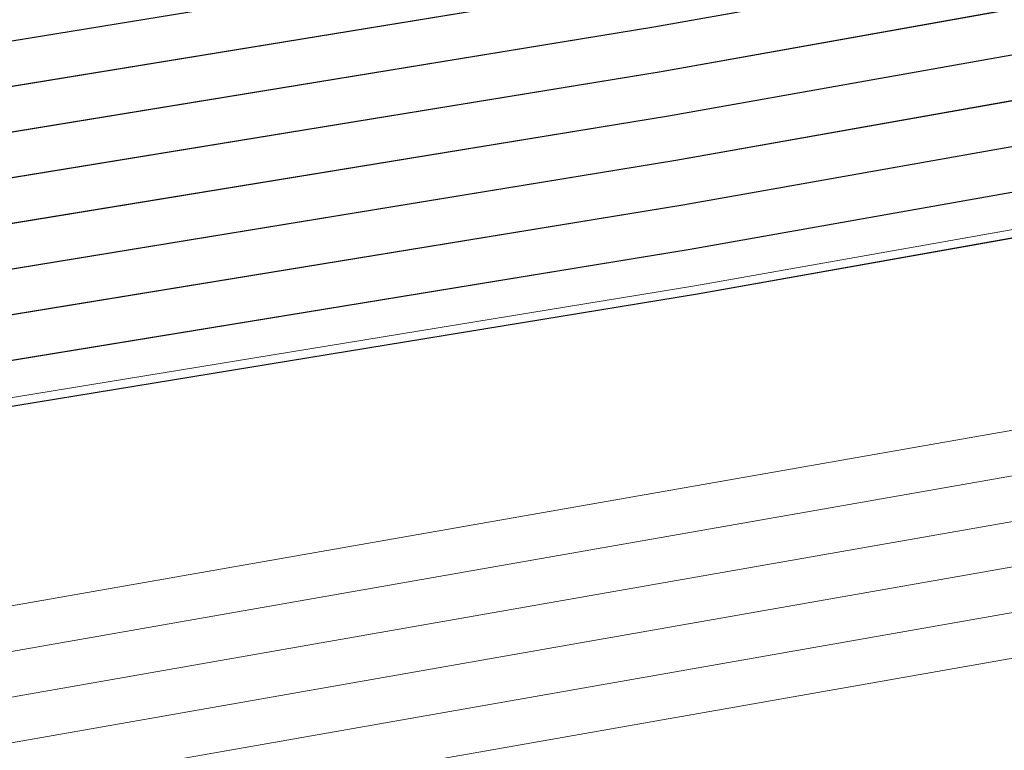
# Model space of a CAD drawing. Header units: metres. Extents: x -502 to 161, y -108 to 174.
# Tile 490 of 656: x -70.314 to -69.23, y -18.084 to -17.279. Entities that reach past the tile are written whole.
import ezdxf

# ---------------------------------------------------------------- set-up
doc = ezdxf.new("R2010")
doc.units = ezdxf.units.M
doc.header["$LTSCALE"] = 0.1
for name, color, linetype in [('BRI31-005.05-5p02-Koordinierung Lageplan 4. BA ZOB West 2022-06-15', 7, 'Continuous'), ('BRI31-005.06-5f07-Koordinierung Lageplan 4. BA ZOB Fernbusbahnh', 7, 'Continuous'), ('BRI32-005.02-5f05-Koordinierung Schemaplan 4 BA ZOB Teilbereich', 7, 'Continuous'), ('BRI32-005.03-5f06-Koordinierung Schemaplan 4 BA ZOB Teilbereich 2 Ost - Bahnhofsallee 2023-01-21', 7, 'Continuous')]:
    doc.layers.add(name, color=color, linetype=linetype)

msp = doc.modelspace()

# ---------------------------------------------------------------- linework, layer by layer
at = {"layer": 'BRI31-005.05-5p02-Koordinierung Lageplan 4. BA ZOB West 2022-06-15', "color": 250, "linetype": 'Continuous', "lineweight": 25, "true_color": 0x333333, "transparency": 33554687, "flags": 128}
for points in [[(-179.1357, -29.7394), (-178.2047, -29.9074), (-176.5237, -30.3244), (-174.8367, -30.8434), (-162.8247, -32.5154), (-157.1227, -33.4214), (-150.6707, -32.1644), (-150.3757, -32.1054), (-126.7397, -27.5954), (-121.8107, -26.6854), (-104.5117, -23.3154), (-93.6067, -21.1744), (-88.8337, -20.4444), (-81.6527, -19.0944), (-75.3827, -18.1294), (-69.6317, -17.1894), (-64.2647, -16.2324), (-63.2977, -15.6984), (-62.6077, -15.0894), (-62.1947, -14.8414), (-59.6597, -14.3864), (-59.3767, -14.3364), (-55.6447, -13.7064)], [(-55.6367, -13.7554), (-59.3687, -14.3854), (-59.6507, -14.4354), (-62.1767, -14.8894), (-62.5777, -15.1304), (-63.2687, -15.7394), (-64.2477, -16.2804), (-69.6237, -17.2384), (-75.3737, -18.1784), (-81.6437, -19.1434), (-88.8257, -20.4934), (-93.5977, -21.2234), (-104.5017, -23.3644), (-121.8007, -26.7344), (-126.7307, -27.6444), (-150.3667, -32.1544), (-150.6607, -32.2134), (-157.1217, -33.4724), (-162.8317, -32.5644), (-174.8437, -30.8934), (-176.5357, -30.3734), (-178.2147, -29.9564), (-179.1357, -29.7904)], [(-55.6287, -13.8044), (-59.3607, -14.4344), (-59.6427, -14.4844), (-62.1587, -14.9374), (-62.5477, -15.1714), (-63.2397, -15.7804), (-64.2307, -16.3284), (-69.6157, -17.2874), (-75.3647, -18.2274), (-81.6347, -19.1924), (-88.8177, -20.5424), (-93.5887, -21.2724), (-104.4917, -23.4134), (-121.7907, -26.7834), (-126.7217, -27.6934), (-150.3577, -32.2034), (-150.6507, -32.2624), (-157.1207, -33.5234), (-162.8387, -32.6134), (-174.8507, -30.9434), (-176.5477, -30.4224), (-178.2247, -30.0054), (-179.1357, -29.8414)], [(-55.6207, -13.8534), (-59.3527, -14.4834), (-59.6277, -14.5324), (-62.1407, -14.9854), (-62.5177, -15.2124), (-63.2107, -15.8214), (-64.2137, -16.3764), (-69.6077, -17.3364), (-75.3557, -18.2764), (-81.6257, -19.2414), (-88.8097, -20.5914), (-93.5797, -21.3214), (-104.4817, -23.4624), (-121.7807, -26.8324), (-126.7127, -27.7424), (-150.3487, -32.2524), (-150.6407, -32.3114), (-157.1197, -33.5744), (-162.8457, -32.6624), (-174.8577, -30.9934), (-176.5597, -30.4714), (-178.2347, -30.0544), (-179.1357, -29.8924)], [(-55.6127, -13.9024), (-59.3447, -14.5324), (-59.6247, -14.5824), (-62.1227, -15.0334), (-62.4877, -15.2534), (-63.1817, -15.8624), (-64.1967, -16.4244), (-69.5997, -17.3854), (-75.3467, -18.3254), (-81.6167, -19.2904), (-88.8017, -20.6404), (-93.5707, -21.3704), (-104.4717, -23.5114), (-121.7707, -26.8814), (-126.7037, -27.7914), (-150.3397, -32.3014), (-150.6307, -32.3604), (-157.1187, -33.6254), (-162.8527, -32.7114), (-174.8647, -31.0434), (-176.5717, -30.5204), (-178.2447, -30.1034), (-179.1357, -29.9434)], [(-55.6047, -13.9514), (-59.3367, -14.5814), (-62.1047, -15.0814), (-62.4577, -15.2944), (-63.1527, -15.9034), (-64.1797, -16.4724), (-69.5917, -17.4344), (-75.3377, -18.3744), (-81.6077, -19.3394), (-88.7937, -20.6894), (-93.5617, -21.4194), (-104.4617, -23.5604), (-121.7607, -26.9304), (-126.6947, -27.8404), (-150.3307, -32.3504), (-150.6207, -32.4094), (-157.1177, -33.6764), (-162.8597, -32.7604), (-174.8717, -31.0934), (-176.5837, -30.5694), (-178.2547, -30.1524), (-179.1357, -29.9944)], [(-56.5667, -14.3244), (-56.9487, -14.6244), (-57.8377, -15.3484), (-58.3257, -15.4954), (-59.9937, -15.7044), (-61.6697, -15.9144), (-63.7887, -16.4534), (-69.5837, -17.4834), (-75.3287, -18.4234), (-81.5687, -19.5644), (-84.6457, -20.1594), (-93.6297, -21.6994), (-104.3877, -23.8594), (-121.7187, -27.1554), (-122.6217, -27.3224), (-126.1537, -27.9814), (-137.6357, -30.1594), (-150.2927, -32.5534), (-151.8867, -32.8594), (-157.0417, -33.8394), (-163.2567, -32.9244), (-174.3647, -31.3244), (-178.3997, -30.6854)], [(-56.5467, -14.3734), (-56.9177, -14.6634), (-57.8137, -15.3934), (-58.3107, -15.5434), (-58.9957, -15.6304), (-59.9877, -15.7544), (-61.6607, -15.9634), (-63.7777, -16.5024), (-69.5757, -17.5324), (-75.3197, -18.4724), (-81.5597, -19.6134), (-84.6367, -20.2084), (-93.6207, -21.7484), (-104.3777, -23.9084), (-121.7097, -27.2044), (-122.6127, -27.3714), (-126.1447, -28.0304), (-137.6267, -30.2084), (-150.2837, -32.6024), (-151.8777, -32.9084), (-157.0407, -33.8904), (-163.2637, -32.9734), (-174.3717, -31.3734), (-178.4067, -30.7344)], [(-56.5277, -14.4214), (-56.8867, -14.7024), (-57.7897, -15.4384), (-58.2967, -15.5914), (-58.9897, -15.6804), (-59.9817, -15.8044), (-61.6517, -16.0124), (-63.7667, -16.5514), (-69.5677, -17.5814), (-75.3107, -18.5214), (-81.5507, -19.6624), (-84.6277, -20.2574), (-93.6117, -21.7974), (-104.3677, -23.9574), (-121.7007, -27.2534), (-122.6037, -27.4204), (-126.1357, -28.0794), (-137.6177, -30.2574), (-150.2747, -32.6514), (-151.8687, -32.9574), (-154.1107, -33.3844)]]:
    msp.add_lwpolyline(points, dxfattribs=at)
at = {"layer": 'BRI31-005.05-5p02-Koordinierung Lageplan 4. BA ZOB West 2022-06-15', "color": 35, "linetype": 'Continuous', "lineweight": 13, "true_color": 0x99724c, "transparency": 33554687, "flags": 128}
msp.add_lwpolyline([(-56.5317, -14.4104), (-56.8937, -14.6954), (-57.7937, -15.4294), (-58.2987, -15.5824), (-58.9897, -15.6704), (-59.9837, -15.7944), (-61.6527, -16.0034), (-63.7687, -16.5424), (-69.5707, -17.5724), (-75.3137, -18.5124), (-81.5517, -19.6534), (-84.6287, -20.2484), (-93.6127, -21.7884), (-104.3697, -23.9484)], dxfattribs=at)
at = {"layer": 'BRI31-005.05-5p02-Koordinierung Lageplan 4. BA ZOB West 2022-06-15', "color": 7, "linetype": 'Continuous', "lineweight": 13, "transparency": 33554687, "flags": 128}
for points in [[(-61.4667, -16.5364), (-61.8967, -16.5874), (-64.8047, -17.0724), (-67.0677, -17.3534), (-81.2107, -19.8354), (-82.4137, -20.0454), (-83.9977, -20.3754), (-88.8717, -21.3944), (-93.5607, -22.0544), (-96.7847, -22.7254), (-98.7487, -23.1054), (-104.2927, -24.2564), (-104.8637, -24.3634), (-122.5617, -27.6464), (-126.0927, -28.3114), (-137.5747, -30.4814), (-151.2867, -33.0514), (-152.1117, -33.2054), (-156.9627, -34.1054), (-163.4867, -33.2114), (-174.4007, -31.5814), (-178.4277, -30.8814)], [(-61.4607, -16.5864), (-61.8897, -16.6374), (-64.7977, -17.1214), (-67.0607, -17.4024), (-81.2017, -19.8844), (-82.4047, -20.0944), (-83.9877, -20.4244), (-88.8627, -21.4434), (-93.5517, -22.1034), (-96.7747, -22.7744), (-98.7387, -23.1544), (-104.2827, -24.3054), (-104.8547, -24.4124), (-122.5527, -27.6954), (-126.0837, -28.3604), (-137.5657, -30.5304), (-151.2777, -33.1004), (-152.1027, -33.2544), (-156.9617, -34.1564), (-163.4937, -33.2604), (-174.4077, -31.6304), (-178.4347, -30.9304)], [(-178.4417, -30.9794), (-174.4147, -31.6794), (-163.5007, -33.3094), (-156.9607, -34.2074), (-152.0937, -33.3034), (-151.2687, -33.1494), (-137.5567, -30.5794), (-126.0747, -28.4094), (-122.5437, -27.7444), (-104.8457, -24.4614), (-104.2727, -24.3544), (-98.7287, -23.2034), (-96.7647, -22.8234), (-93.5427, -22.1524), (-88.8537, -21.4924), (-83.9777, -20.4734), (-82.3957, -20.1434), (-81.1927, -19.9334), (-67.0537, -17.4514), (-64.7907, -17.1704), (-61.8827, -16.6874), (-61.4547, -16.6364)], [(-61.4487, -16.6864), (-61.8757, -16.7374), (-64.7837, -17.2194), (-67.0467, -17.5004), (-81.1837, -19.9824), (-82.3867, -20.1924), (-83.9677, -20.5224), (-88.8447, -21.5414), (-93.5337, -22.2014), (-96.7547, -22.8724), (-98.7187, -23.2524), (-104.2627, -24.4034), (-104.8367, -24.5104), (-122.5347, -27.7934), (-126.0657, -28.4584), (-137.5477, -30.6284), (-151.2597, -33.1984), (-152.0847, -33.3524), (-156.9597, -34.2584), (-163.5077, -33.3584), (-174.4217, -31.7284), (-178.4487, -31.0284)], [(-178.4557, -31.0774), (-174.4287, -31.7774), (-163.5147, -33.4074), (-156.9587, -34.3094), (-152.0757, -33.4014), (-151.2507, -33.2474), (-137.5387, -30.6774), (-126.0567, -28.5074), (-122.5257, -27.8424), (-104.8277, -24.5594), (-104.2527, -24.4524), (-98.7087, -23.3014), (-96.7447, -22.9214), (-93.5247, -22.2504), (-88.8357, -21.5904), (-83.9577, -20.5714), (-82.3777, -20.2414), (-81.1747, -20.0314), (-67.0397, -17.5494), (-64.7767, -17.2684), (-61.8687, -16.7874), (-61.4427, -16.7364)], [(-178.4627, -31.1264), (-174.4357, -31.8264), (-163.5217, -33.4564), (-156.9577, -34.3604), (-152.0667, -33.4504), (-151.2417, -33.2964), (-137.5297, -30.7264), (-126.0477, -28.5564), (-122.5167, -27.8914), (-104.8187, -24.6084), (-104.2427, -24.5014), (-98.6987, -23.3504), (-96.7347, -22.9704), (-93.5157, -22.2994), (-88.8267, -21.6394), (-83.9477, -20.6204), (-82.3687, -20.2904), (-81.1657, -20.0804), (-67.0327, -17.5984), (-64.7697, -17.3174), (-61.8617, -16.8374), (-61.4367, -16.7864)]]:
    msp.add_lwpolyline(points, dxfattribs=at)
at = {"layer": 'BRI31-005.06-5f07-Koordinierung Lageplan 4. BA ZOB Fernbusbahnh', "color": 250, "linetype": 'Continuous', "lineweight": 20, "true_color": 0x333333, "transparency": 33554687, "flags": 128}
for points in [[(-179.1357, -29.7394), (-178.2047, -29.9074), (-176.5237, -30.3244), (-174.8367, -30.8434), (-162.8247, -32.5154), (-157.1227, -33.4214), (-150.6707, -32.1644), (-150.3757, -32.1054), (-126.7397, -27.5954), (-121.8107, -26.6854), (-104.5117, -23.3154), (-93.6067, -21.1744), (-88.8337, -20.4444), (-81.6527, -19.0944), (-75.3827, -18.1294), (-69.6317, -17.1894), (-64.2647, -16.2324), (-63.2977, -15.6984), (-62.6077, -15.0894), (-62.1947, -14.8414), (-59.6597, -14.3864), (-59.3767, -14.3364), (-55.6447, -13.7064)], [(-55.6367, -13.7554), (-59.3687, -14.3854), (-59.6507, -14.4354), (-62.1767, -14.8894), (-62.5777, -15.1304), (-63.2687, -15.7394), (-64.2477, -16.2804), (-69.6237, -17.2384), (-75.3737, -18.1784), (-81.6437, -19.1434), (-88.8257, -20.4934), (-93.5977, -21.2234), (-104.5017, -23.3644), (-121.8007, -26.7344), (-126.7307, -27.6444), (-150.3667, -32.1544), (-150.6607, -32.2134), (-157.1217, -33.4724), (-162.8317, -32.5644), (-174.8437, -30.8934), (-176.5357, -30.3734), (-178.2147, -29.9564), (-179.1357, -29.7904)], [(-55.6287, -13.8044), (-59.3607, -14.4344), (-59.6427, -14.4844), (-62.1587, -14.9374), (-62.5477, -15.1714), (-63.2397, -15.7804), (-64.2307, -16.3284), (-69.6157, -17.2874), (-75.3647, -18.2274), (-81.6347, -19.1924), (-88.8177, -20.5424), (-93.5887, -21.2724), (-104.4917, -23.4134), (-121.7907, -26.7834), (-126.7217, -27.6934), (-150.3577, -32.2034), (-150.6507, -32.2624), (-157.1207, -33.5234), (-162.8387, -32.6134), (-174.8507, -30.9434), (-176.5477, -30.4224), (-178.2247, -30.0054), (-179.1357, -29.8414)], [(-55.6207, -13.8534), (-59.3527, -14.4834), (-59.6277, -14.5324), (-62.1407, -14.9854), (-62.5177, -15.2124), (-63.2107, -15.8214), (-64.2137, -16.3764), (-69.6077, -17.3364), (-75.3557, -18.2764), (-81.6257, -19.2414), (-88.8097, -20.5914), (-93.5797, -21.3214), (-104.4817, -23.4624), (-121.7807, -26.8324), (-126.7127, -27.7424), (-150.3487, -32.2524), (-150.6407, -32.3114), (-157.1197, -33.5744), (-162.8457, -32.6624), (-174.8577, -30.9934), (-176.5597, -30.4714), (-178.2347, -30.0544), (-179.1357, -29.8924)], [(-55.6127, -13.9024), (-59.3447, -14.5324), (-59.6247, -14.5824), (-62.1227, -15.0334), (-62.4877, -15.2534), (-63.1817, -15.8624), (-64.1967, -16.4244), (-69.5997, -17.3854), (-75.3467, -18.3254), (-81.6167, -19.2904), (-88.8017, -20.6404), (-93.5707, -21.3704), (-104.4717, -23.5114), (-121.7707, -26.8814), (-126.7037, -27.7914), (-150.3397, -32.3014), (-150.6307, -32.3604), (-157.1187, -33.6254), (-162.8527, -32.7114), (-174.8647, -31.0434), (-176.5717, -30.5204), (-178.2447, -30.1034), (-179.1357, -29.9434)], [(-55.6047, -13.9514), (-59.3367, -14.5814), (-62.1047, -15.0814), (-62.4577, -15.2944), (-63.1527, -15.9034), (-64.1797, -16.4724), (-69.5917, -17.4344), (-75.3377, -18.3744), (-81.6077, -19.3394), (-88.7937, -20.6894), (-93.5617, -21.4194), (-104.4617, -23.5604), (-121.7607, -26.9304), (-126.6947, -27.8404), (-150.3307, -32.3504), (-150.6207, -32.4094), (-157.1177, -33.6764), (-162.8597, -32.7604), (-174.8717, -31.0934), (-176.5837, -30.5694), (-178.2547, -30.1524), (-179.1357, -29.9944)], [(-56.5667, -14.3244), (-56.9487, -14.6244), (-57.8377, -15.3484), (-58.3257, -15.4954), (-59.9937, -15.7044), (-61.6697, -15.9144), (-63.7887, -16.4534), (-69.5837, -17.4834), (-75.3287, -18.4234), (-81.5687, -19.5644), (-84.6457, -20.1594), (-93.6297, -21.6994), (-104.3877, -23.8594), (-121.7187, -27.1554), (-122.6217, -27.3224), (-126.1537, -27.9814), (-137.6357, -30.1594), (-150.2927, -32.5534), (-151.8867, -32.8594), (-157.0417, -33.8394), (-163.2567, -32.9244), (-174.3647, -31.3244), (-178.3997, -30.6854)], [(-56.5467, -14.3734), (-56.9177, -14.6634), (-57.8137, -15.3934), (-58.3107, -15.5434), (-58.9957, -15.6304), (-59.9877, -15.7544), (-61.6607, -15.9634), (-63.7777, -16.5024), (-69.5757, -17.5324), (-75.3197, -18.4724), (-81.5597, -19.6134), (-84.6367, -20.2084), (-93.6207, -21.7484), (-104.3777, -23.9084), (-121.7097, -27.2044), (-122.6127, -27.3714), (-126.1447, -28.0304), (-137.6267, -30.2084), (-150.2837, -32.6024), (-151.8777, -32.9084), (-157.0407, -33.8904), (-163.2637, -32.9734), (-174.3717, -31.3734), (-178.4067, -30.7344)]]:
    msp.add_lwpolyline(points, dxfattribs=at)
at = {"layer": 'BRI31-005.06-5f07-Koordinierung Lageplan 4. BA ZOB Fernbusbahnh', "color": 7, "linetype": 'Continuous', "lineweight": 9, "transparency": 33554687, "flags": 128}
for points in [[(-61.4667, -16.5364), (-61.8967, -16.5874), (-64.8047, -17.0724), (-67.0677, -17.3534), (-81.2107, -19.8354), (-82.4137, -20.0454), (-83.9977, -20.3754), (-88.8717, -21.3944), (-93.5607, -22.0544), (-96.7847, -22.7254), (-98.7487, -23.1054), (-104.2927, -24.2564), (-104.8637, -24.3634), (-122.5617, -27.6464), (-126.0927, -28.3114), (-137.5747, -30.4814), (-151.2867, -33.0514), (-152.1117, -33.2054), (-156.9627, -34.1054), (-163.4867, -33.2114), (-174.4007, -31.5814), (-178.4277, -30.8814)], [(-61.4607, -16.5864), (-61.8897, -16.6374), (-64.7977, -17.1214), (-67.0607, -17.4024), (-81.2017, -19.8844), (-82.4047, -20.0944), (-83.9877, -20.4244), (-88.8627, -21.4434), (-93.5517, -22.1034), (-96.7747, -22.7744), (-98.7387, -23.1544), (-104.2827, -24.3054), (-104.8547, -24.4124), (-122.5527, -27.6954), (-126.0837, -28.3604), (-137.5657, -30.5304), (-151.2777, -33.1004), (-152.1027, -33.2544), (-156.9617, -34.1564), (-163.4937, -33.2604), (-174.4077, -31.6304), (-178.4347, -30.9304)], [(-178.4417, -30.9794), (-174.4147, -31.6794), (-163.5007, -33.3094), (-156.9607, -34.2074), (-152.0937, -33.3034), (-151.2687, -33.1494), (-137.5567, -30.5794), (-126.0747, -28.4094), (-122.5437, -27.7444), (-104.8457, -24.4614), (-104.2727, -24.3544), (-98.7287, -23.2034), (-96.7647, -22.8234), (-93.5427, -22.1524), (-88.8537, -21.4924), (-83.9777, -20.4734), (-82.3957, -20.1434), (-81.1927, -19.9334), (-67.0537, -17.4514), (-64.7907, -17.1704), (-61.8827, -16.6874), (-61.4547, -16.6364)], [(-61.4487, -16.6864), (-61.8757, -16.7374), (-64.7837, -17.2194), (-67.0467, -17.5004), (-81.1837, -19.9824), (-82.3867, -20.1924), (-83.9677, -20.5224), (-88.8447, -21.5414), (-93.5337, -22.2014), (-96.7547, -22.8724), (-98.7187, -23.2524), (-104.2627, -24.4034), (-104.8367, -24.5104), (-122.5347, -27.7934), (-126.0657, -28.4584), (-137.5477, -30.6284), (-151.2597, -33.1984), (-152.0847, -33.3524), (-156.9597, -34.2584), (-163.5077, -33.3584), (-174.4217, -31.7284), (-178.4487, -31.0284)], [(-178.4557, -31.0774), (-174.4287, -31.7774), (-163.5147, -33.4074), (-156.9587, -34.3094), (-152.0757, -33.4014), (-151.2507, -33.2474), (-137.5387, -30.6774), (-126.0567, -28.5074), (-122.5257, -27.8424), (-104.8277, -24.5594), (-104.2527, -24.4524), (-98.7087, -23.3014), (-96.7447, -22.9214), (-93.5247, -22.2504), (-88.8357, -21.5904), (-83.9577, -20.5714), (-82.3777, -20.2414), (-81.1747, -20.0314), (-67.0397, -17.5494), (-64.7767, -17.2684), (-61.8687, -16.7874), (-61.4427, -16.7364)], [(-178.4627, -31.1264), (-174.4357, -31.8264), (-163.5217, -33.4564), (-156.9577, -34.3604), (-152.0667, -33.4504), (-151.2417, -33.2964), (-137.5297, -30.7264), (-126.0477, -28.5564), (-122.5167, -27.8914), (-104.8187, -24.6084), (-104.2427, -24.5014), (-98.6987, -23.3504), (-96.7347, -22.9704), (-93.5157, -22.2994), (-88.8267, -21.6394), (-83.9477, -20.6204), (-82.3687, -20.2904), (-81.1657, -20.0804), (-67.0327, -17.5984), (-64.7697, -17.3174), (-61.8617, -16.8374), (-61.4367, -16.7864)]]:
    msp.add_lwpolyline(points, dxfattribs=at)
at = {"layer": 'BRI32-005.02-5f05-Koordinierung Schemaplan 4 BA ZOB Teilbereich', "color": 250, "linetype": 'Continuous', "lineweight": 25, "true_color": 0x333333, "transparency": 33554687, "flags": 128}
for points in [[(-179.1357, -29.7394), (-178.2047, -29.9074), (-176.5237, -30.3244), (-174.8367, -30.8434), (-162.8247, -32.5154), (-157.1227, -33.4214), (-150.6707, -32.1644), (-150.3757, -32.1054), (-126.7397, -27.5954), (-121.8107, -26.6854), (-104.5117, -23.3154), (-93.6067, -21.1744), (-88.8337, -20.4444), (-81.6527, -19.0944), (-75.3827, -18.1294), (-69.6317, -17.1894), (-64.2647, -16.2324), (-63.2977, -15.6984), (-62.6077, -15.0894), (-62.1947, -14.8414), (-59.6597, -14.3864), (-59.3767, -14.3364), (-55.6447, -13.7064)], [(-55.6367, -13.7554), (-59.3687, -14.3854), (-59.6507, -14.4354), (-62.1767, -14.8894), (-62.5777, -15.1304), (-63.2687, -15.7394), (-64.2477, -16.2804), (-69.6237, -17.2384), (-75.3737, -18.1784), (-81.6437, -19.1434), (-88.8257, -20.4934), (-93.5977, -21.2234), (-104.5017, -23.3644), (-121.8007, -26.7344), (-126.7307, -27.6444), (-150.3667, -32.1544), (-150.6607, -32.2134), (-157.1217, -33.4724), (-162.8317, -32.5644), (-174.8437, -30.8934), (-176.5357, -30.3734), (-178.2147, -29.9564), (-179.1357, -29.7904)], [(-55.6287, -13.8044), (-59.3607, -14.4344), (-59.6427, -14.4844), (-62.1587, -14.9374), (-62.5477, -15.1714), (-63.2397, -15.7804), (-64.2307, -16.3284), (-69.6157, -17.2874), (-75.3647, -18.2274), (-81.6347, -19.1924), (-88.8177, -20.5424), (-93.5887, -21.2724), (-104.4917, -23.4134), (-121.7907, -26.7834), (-126.7217, -27.6934), (-150.3577, -32.2034), (-150.6507, -32.2624), (-157.1207, -33.5234), (-162.8387, -32.6134), (-174.8507, -30.9434), (-176.5477, -30.4224), (-178.2247, -30.0054), (-179.1357, -29.8414)], [(-55.6207, -13.8534), (-59.3527, -14.4834), (-59.6277, -14.5324), (-62.1407, -14.9854), (-62.5177, -15.2124), (-63.2107, -15.8214), (-64.2137, -16.3764), (-69.6077, -17.3364), (-75.3557, -18.2764), (-81.6257, -19.2414), (-88.8097, -20.5914), (-93.5797, -21.3214), (-104.4817, -23.4624), (-121.7807, -26.8324), (-126.7127, -27.7424), (-150.3487, -32.2524), (-150.6407, -32.3114), (-157.1197, -33.5744), (-162.8457, -32.6624), (-174.8577, -30.9934), (-176.5597, -30.4714), (-178.2347, -30.0544), (-179.1357, -29.8924)], [(-55.6127, -13.9024), (-59.3447, -14.5324), (-59.6247, -14.5824), (-62.1227, -15.0334), (-62.4877, -15.2534), (-63.1817, -15.8624), (-64.1967, -16.4244), (-69.5997, -17.3854), (-75.3467, -18.3254), (-81.6167, -19.2904), (-88.8017, -20.6404), (-93.5707, -21.3704), (-104.4717, -23.5114), (-121.7707, -26.8814), (-126.7037, -27.7914), (-150.3397, -32.3014), (-150.6307, -32.3604), (-157.1187, -33.6254), (-162.8527, -32.7114), (-174.8647, -31.0434), (-176.5717, -30.5204), (-178.2447, -30.1034), (-179.1357, -29.9434)], [(-55.6047, -13.9514), (-59.3367, -14.5814), (-62.1047, -15.0814), (-62.4577, -15.2944), (-63.1527, -15.9034), (-64.1797, -16.4724), (-69.5917, -17.4344), (-75.3377, -18.3744), (-81.6077, -19.3394), (-88.7937, -20.6894), (-93.5617, -21.4194), (-104.4617, -23.5604), (-121.7607, -26.9304), (-126.6947, -27.8404), (-150.3307, -32.3504), (-150.6207, -32.4094), (-157.1177, -33.6764), (-162.8597, -32.7604), (-174.8717, -31.0934), (-176.5837, -30.5694), (-178.2547, -30.1524), (-179.1357, -29.9944)], [(-56.5667, -14.3244), (-56.9487, -14.6244), (-57.8377, -15.3484), (-58.3257, -15.4954), (-59.9937, -15.7044), (-61.6697, -15.9144), (-63.7887, -16.4534), (-69.5837, -17.4834), (-75.3287, -18.4234), (-81.5687, -19.5644), (-84.6457, -20.1594), (-93.6297, -21.6994), (-104.3877, -23.8594), (-121.7187, -27.1554), (-122.6217, -27.3224), (-126.1537, -27.9814), (-137.6357, -30.1594), (-150.2927, -32.5534), (-151.8867, -32.8594), (-157.0417, -33.8394), (-163.2567, -32.9244), (-174.3647, -31.3244), (-178.3997, -30.6854)], [(-56.5467, -14.3734), (-56.9177, -14.6634), (-57.8137, -15.3934), (-58.3107, -15.5434), (-58.9957, -15.6304), (-59.9877, -15.7544), (-61.6607, -15.9634), (-63.7777, -16.5024), (-69.5757, -17.5324), (-75.3197, -18.4724), (-81.5597, -19.6134), (-84.6367, -20.2084), (-93.6207, -21.7484), (-104.3777, -23.9084), (-121.7097, -27.2044), (-122.6127, -27.3714), (-126.1447, -28.0304), (-137.6267, -30.2084), (-150.2837, -32.6024), (-151.8777, -32.9084), (-157.0407, -33.8904), (-163.2637, -32.9734), (-174.3717, -31.3734), (-178.4067, -30.7344)], [(-56.5277, -14.4214), (-56.8867, -14.7024), (-57.7897, -15.4384), (-58.2967, -15.5914), (-58.9897, -15.6804), (-59.9817, -15.8044), (-61.6517, -16.0124), (-63.7667, -16.5514), (-69.5677, -17.5814), (-75.3107, -18.5214), (-81.5507, -19.6624), (-84.6277, -20.2574), (-93.6117, -21.7974), (-104.3677, -23.9574), (-121.7007, -27.2534), (-122.6037, -27.4204), (-126.1357, -28.0794), (-137.6177, -30.2574), (-150.2747, -32.6514), (-151.8687, -32.9574), (-154.1107, -33.3844)]]:
    msp.add_lwpolyline(points, dxfattribs=at)
at = {"layer": 'BRI32-005.02-5f05-Koordinierung Schemaplan 4 BA ZOB Teilbereich', "color": 35, "linetype": 'Continuous', "lineweight": 13, "true_color": 0x99724c, "transparency": 33554687, "flags": 128}
msp.add_lwpolyline([(-56.5317, -14.4104), (-56.8937, -14.6954), (-57.7937, -15.4294), (-58.2987, -15.5824), (-58.9897, -15.6704), (-59.9837, -15.7944), (-61.6527, -16.0034), (-63.7687, -16.5424), (-69.5707, -17.5724), (-75.3137, -18.5124), (-81.5517, -19.6534), (-84.6287, -20.2484), (-93.6127, -21.7884), (-104.3697, -23.9484)], dxfattribs=at)
at = {"layer": 'BRI32-005.03-5f06-Koordinierung Schemaplan 4 BA ZOB Teilbereich 2 Ost - Bahnhofsallee 2023-01-21', "color": 250, "linetype": 'Continuous', "lineweight": 20, "true_color": 0x333333, "transparency": 33554687, "flags": 128}
for points in [[(-179.1357, -29.7394), (-178.2047, -29.9074), (-176.5237, -30.3244), (-174.8367, -30.8434), (-162.8247, -32.5154), (-157.1227, -33.4214), (-150.6707, -32.1644), (-150.3757, -32.1054), (-126.7397, -27.5954), (-121.8107, -26.6854), (-104.5117, -23.3154), (-93.6067, -21.1744), (-88.8337, -20.4444), (-81.6527, -19.0944), (-75.3827, -18.1294), (-69.6317, -17.1894), (-64.2647, -16.2324), (-63.2977, -15.6984), (-62.6077, -15.0894), (-62.1947, -14.8414), (-59.6597, -14.3864), (-59.3767, -14.3364), (-55.6447, -13.7064)], [(-55.6367, -13.7554), (-59.3687, -14.3854), (-59.6507, -14.4354), (-62.1767, -14.8894), (-62.5777, -15.1304), (-63.2687, -15.7394), (-64.2477, -16.2804), (-69.6237, -17.2384), (-75.3737, -18.1784), (-81.6437, -19.1434), (-88.8257, -20.4934), (-93.5977, -21.2234), (-104.5017, -23.3644), (-121.8007, -26.7344), (-126.7307, -27.6444), (-150.3667, -32.1544), (-150.6607, -32.2134), (-157.1217, -33.4724), (-162.8317, -32.5644), (-174.8437, -30.8934), (-176.5357, -30.3734), (-178.2147, -29.9564), (-179.1357, -29.7904)], [(-55.6287, -13.8044), (-59.3607, -14.4344), (-59.6427, -14.4844), (-62.1587, -14.9374), (-62.5477, -15.1714), (-63.2397, -15.7804), (-64.2307, -16.3284), (-69.6157, -17.2874), (-75.3647, -18.2274), (-81.6347, -19.1924), (-88.8177, -20.5424), (-93.5887, -21.2724), (-104.4917, -23.4134), (-121.7907, -26.7834), (-126.7217, -27.6934), (-150.3577, -32.2034), (-150.6507, -32.2624), (-157.1207, -33.5234), (-162.8387, -32.6134), (-174.8507, -30.9434), (-176.5477, -30.4224), (-178.2247, -30.0054), (-179.1357, -29.8414)], [(-55.6207, -13.8534), (-59.3527, -14.4834), (-59.6277, -14.5324), (-62.1407, -14.9854), (-62.5177, -15.2124), (-63.2107, -15.8214), (-64.2137, -16.3764), (-69.6077, -17.3364), (-75.3557, -18.2764), (-81.6257, -19.2414), (-88.8097, -20.5914), (-93.5797, -21.3214), (-104.4817, -23.4624), (-121.7807, -26.8324), (-126.7127, -27.7424), (-150.3487, -32.2524), (-150.6407, -32.3114), (-157.1197, -33.5744), (-162.8457, -32.6624), (-174.8577, -30.9934), (-176.5597, -30.4714), (-178.2347, -30.0544), (-179.1357, -29.8924)], [(-55.6127, -13.9024), (-59.3447, -14.5324), (-59.6247, -14.5824), (-62.1227, -15.0334), (-62.4877, -15.2534), (-63.1817, -15.8624), (-64.1967, -16.4244), (-69.5997, -17.3854), (-75.3467, -18.3254), (-81.6167, -19.2904), (-88.8017, -20.6404), (-93.5707, -21.3704), (-104.4717, -23.5114), (-121.7707, -26.8814), (-126.7037, -27.7914), (-150.3397, -32.3014), (-150.6307, -32.3604), (-157.1187, -33.6254), (-162.8527, -32.7114), (-174.8647, -31.0434), (-176.5717, -30.5204), (-178.2447, -30.1034), (-179.1357, -29.9434)], [(-55.6047, -13.9514), (-59.3367, -14.5814), (-62.1047, -15.0814), (-62.4577, -15.2944), (-63.1527, -15.9034), (-64.1797, -16.4724), (-69.5917, -17.4344), (-75.3377, -18.3744), (-81.6077, -19.3394), (-88.7937, -20.6894), (-93.5617, -21.4194), (-104.4617, -23.5604), (-121.7607, -26.9304), (-126.6947, -27.8404), (-150.3307, -32.3504), (-150.6207, -32.4094), (-157.1177, -33.6764), (-162.8597, -32.7604), (-174.8717, -31.0934), (-176.5837, -30.5694), (-178.2547, -30.1524), (-179.1357, -29.9944)], [(-56.5667, -14.3244), (-56.9487, -14.6244), (-57.8377, -15.3484), (-58.3257, -15.4954), (-59.9937, -15.7044), (-61.6697, -15.9144), (-63.7887, -16.4534), (-69.5837, -17.4834), (-75.3287, -18.4234), (-81.5687, -19.5644), (-84.6457, -20.1594), (-93.6297, -21.6994), (-104.3877, -23.8594), (-121.7187, -27.1554), (-122.6217, -27.3224), (-126.1537, -27.9814), (-137.6357, -30.1594), (-150.2927, -32.5534), (-151.8867, -32.8594), (-157.0417, -33.8394), (-163.2567, -32.9244), (-174.3647, -31.3244), (-178.3997, -30.6854)], [(-56.5467, -14.3734), (-56.9177, -14.6634), (-57.8137, -15.3934), (-58.3107, -15.5434), (-58.9957, -15.6304), (-59.9877, -15.7544), (-61.6607, -15.9634), (-63.7777, -16.5024), (-69.5757, -17.5324), (-75.3197, -18.4724), (-81.5597, -19.6134), (-84.6367, -20.2084), (-93.6207, -21.7484), (-104.3777, -23.9084), (-121.7097, -27.2044), (-122.6127, -27.3714), (-126.1447, -28.0304), (-137.6267, -30.2084), (-150.2837, -32.6024), (-151.8777, -32.9084), (-157.0407, -33.8904), (-163.2637, -32.9734), (-174.3717, -31.3734), (-178.4067, -30.7344)], [(-56.5277, -14.4214), (-56.8867, -14.7024), (-57.7897, -15.4384), (-58.2967, -15.5914), (-58.9897, -15.6804), (-59.9817, -15.8044), (-61.6517, -16.0124), (-63.7667, -16.5514), (-69.5677, -17.5814), (-75.3107, -18.5214), (-81.5507, -19.6624), (-84.6277, -20.2574), (-93.6117, -21.7974), (-104.3677, -23.9574), (-121.7007, -27.2534), (-122.6037, -27.4204), (-126.1357, -28.0794), (-137.6177, -30.2574), (-150.2747, -32.6514), (-151.8687, -32.9574), (-154.1107, -33.3844)]]:
    msp.add_lwpolyline(points, dxfattribs=at)
at = {"layer": 'BRI32-005.03-5f06-Koordinierung Schemaplan 4 BA ZOB Teilbereich 2 Ost - Bahnhofsallee 2023-01-21', "color": 35, "linetype": 'Continuous', "lineweight": 9, "true_color": 0x99724c, "transparency": 33554687, "flags": 128}
msp.add_lwpolyline([(-56.5317, -14.4104), (-56.8937, -14.6954), (-57.7937, -15.4294), (-58.2987, -15.5824), (-58.9897, -15.6704), (-59.9837, -15.7944), (-61.6527, -16.0034), (-63.7687, -16.5424), (-69.5707, -17.5724), (-75.3137, -18.5124), (-81.5517, -19.6534), (-84.6287, -20.2484), (-93.6127, -21.7884), (-104.3697, -23.9484)], dxfattribs=at)
at = {"layer": 'BRI32-005.03-5f06-Koordinierung Schemaplan 4 BA ZOB Teilbereich 2 Ost - Bahnhofsallee 2023-01-21', "color": 7, "linetype": 'Continuous', "lineweight": 9, "transparency": 33554687, "flags": 128}
for points in [[(-61.4667, -16.5364), (-61.8967, -16.5874), (-64.8047, -17.0724), (-67.0677, -17.3534), (-81.2107, -19.8354), (-82.4137, -20.0454), (-83.9977, -20.3754), (-88.8717, -21.3944), (-93.5607, -22.0544), (-96.7847, -22.7254), (-98.7487, -23.1054), (-104.2927, -24.2564), (-104.8637, -24.3634), (-122.5617, -27.6464), (-126.0927, -28.3114), (-137.5747, -30.4814), (-151.2867, -33.0514), (-152.1117, -33.2054), (-156.9627, -34.1054), (-163.4867, -33.2114), (-174.4007, -31.5814), (-178.4277, -30.8814)], [(-61.4607, -16.5864), (-61.8897, -16.6374), (-64.7977, -17.1214), (-67.0607, -17.4024), (-81.2017, -19.8844), (-82.4047, -20.0944), (-83.9877, -20.4244), (-88.8627, -21.4434), (-93.5517, -22.1034), (-96.7747, -22.7744), (-98.7387, -23.1544), (-104.2827, -24.3054), (-104.8547, -24.4124), (-122.5527, -27.6954), (-126.0837, -28.3604), (-137.5657, -30.5304), (-151.2777, -33.1004), (-152.1027, -33.2544), (-156.9617, -34.1564), (-163.4937, -33.2604), (-174.4077, -31.6304), (-178.4347, -30.9304)], [(-178.4417, -30.9794), (-174.4147, -31.6794), (-163.5007, -33.3094), (-156.9607, -34.2074), (-152.0937, -33.3034), (-151.2687, -33.1494), (-137.5567, -30.5794), (-126.0747, -28.4094), (-122.5437, -27.7444), (-104.8457, -24.4614), (-104.2727, -24.3544), (-98.7287, -23.2034), (-96.7647, -22.8234), (-93.5427, -22.1524), (-88.8537, -21.4924), (-83.9777, -20.4734), (-82.3957, -20.1434), (-81.1927, -19.9334), (-67.0537, -17.4514), (-64.7907, -17.1704), (-61.8827, -16.6874), (-61.4547, -16.6364)], [(-61.4487, -16.6864), (-61.8757, -16.7374), (-64.7837, -17.2194), (-67.0467, -17.5004), (-81.1837, -19.9824), (-82.3867, -20.1924), (-83.9677, -20.5224), (-88.8447, -21.5414), (-93.5337, -22.2014), (-96.7547, -22.8724), (-98.7187, -23.2524), (-104.2627, -24.4034), (-104.8367, -24.5104), (-122.5347, -27.7934), (-126.0657, -28.4584), (-137.5477, -30.6284), (-151.2597, -33.1984), (-152.0847, -33.3524), (-156.9597, -34.2584), (-163.5077, -33.3584), (-174.4217, -31.7284), (-178.4487, -31.0284)], [(-178.4557, -31.0774), (-174.4287, -31.7774), (-163.5147, -33.4074), (-156.9587, -34.3094), (-152.0757, -33.4014), (-151.2507, -33.2474), (-137.5387, -30.6774), (-126.0567, -28.5074), (-122.5257, -27.8424), (-104.8277, -24.5594), (-104.2527, -24.4524), (-98.7087, -23.3014), (-96.7447, -22.9214), (-93.5247, -22.2504), (-88.8357, -21.5904), (-83.9577, -20.5714), (-82.3777, -20.2414), (-81.1747, -20.0314), (-67.0397, -17.5494), (-64.7767, -17.2684), (-61.8687, -16.7874), (-61.4427, -16.7364)], [(-178.4627, -31.1264), (-174.4357, -31.8264), (-163.5217, -33.4564), (-156.9577, -34.3604), (-152.0667, -33.4504), (-151.2417, -33.2964), (-137.5297, -30.7264), (-126.0477, -28.5564), (-122.5167, -27.8914), (-104.8187, -24.6084), (-104.2427, -24.5014), (-98.6987, -23.3504), (-96.7347, -22.9704), (-93.5157, -22.2994), (-88.8267, -21.6394), (-83.9477, -20.6204), (-82.3687, -20.2904), (-81.1657, -20.0804), (-67.0327, -17.5984), (-64.7697, -17.3174), (-61.8617, -16.8374), (-61.4367, -16.7864)]]:
    msp.add_lwpolyline(points, dxfattribs=at)

doc.saveas('drawing.dxf')
